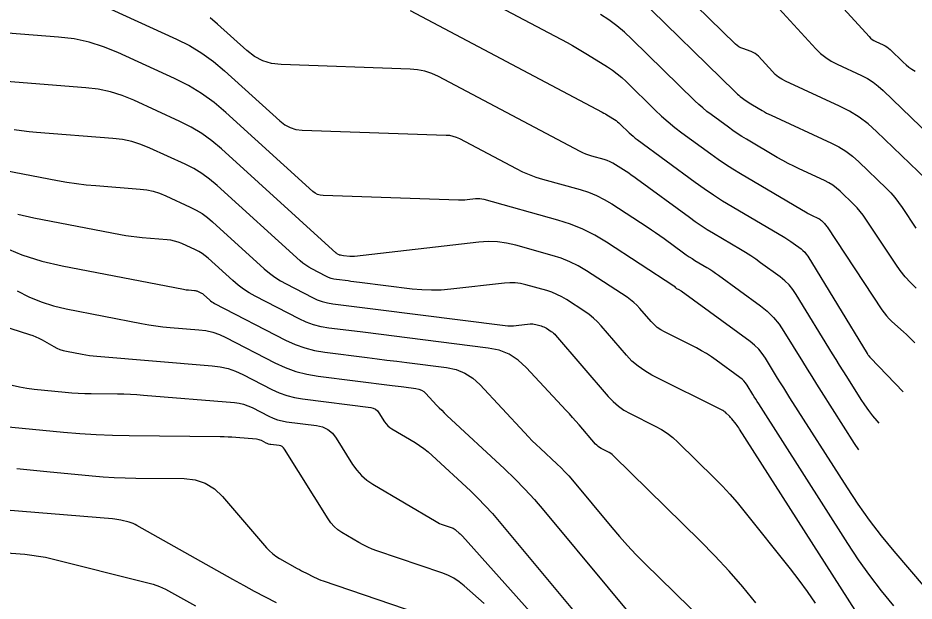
# Model space of a CAD drawing. Extents: x 1354696 to 1366163, y 660729 to 670380.
# Drawn here: x 1361301.8 to 1361392.2, y 664438.2 to 664497 of the extents above; entities that cross this region are included whole.
import ezdxf

# ---------------------------------------------------------------- set-up
doc = ezdxf.new("R2010")
doc.units = 0
doc.layers.add('R_Contours', color=7, linetype='Continuous')

msp = doc.modelspace()

# ---------------------------------------------------------------- linework, layer by layer
at = {"layer": 'R_Contours'}
for points in [[(1361377.752, 664506), (1361387.675, 664495.142), (1361387.823, 664494.995), (1361387.984, 664494.864), (1361388.157, 664494.751), (1361388.342, 664494.654), (1361389.107, 664494.301), (1361389.294, 664494.205), (1361389.47, 664494.095), (1361389.637, 664493.971), (1361389.793, 664493.832), (1361391.119, 664492.552), (1361391.398, 664492.3), (1361391.69, 664492.066), (1361391.997, 664491.851), (1361392.318, 664491.655)], [(1361337.91, 664504.731), (1361357.2, 664494.533), (1361357.724, 664494.249), (1361358.243, 664493.956), (1361358.756, 664493.654), (1361359.264, 664493.342), (1361361.283, 664492.075), (1361361.778, 664491.746), (1361362.253, 664491.391), (1361362.708, 664491.012), (1361363.144, 664490.607), (1361366.084, 664487.727), (1361366.726, 664487.12), (1361367.388, 664486.537), (1361368.071, 664485.978), (1361368.775, 664485.443), (1361371.692, 664483.305), (1361372.423, 664482.783), (1361373.165, 664482.28), (1361373.92, 664481.796), (1361374.687, 664481.33), (1361381.405, 664477.362), (1361381.53, 664477.29), (1361381.656, 664477.222), (1361381.783, 664477.157), (1361381.913, 664477.096), (1361382.494, 664476.827), (1361382.591, 664476.778), (1361382.683, 664476.72), (1361382.77, 664476.655), (1361382.851, 664476.583), (1361383.167, 664476.278), (1361383.244, 664476.2), (1361383.316, 664476.118), (1361383.383, 664476.032), (1361383.446, 664475.943), (1361388.959, 664467.595), (1361389.185, 664467.275), (1361389.43, 664466.971), (1361389.694, 664466.684), (1361389.976, 664466.413), (1361391.145, 664465.361), (1361391.435, 664465.095), (1361391.72, 664464.825), (1361392, 664464.549), (1361392.274, 664464.268)], [(1361393.45, 664480.725), (1361388.414, 664485.584), (1361387.566, 664486.337), (1361386.664, 664487.012), (1361385.708, 664487.608), (1361384.698, 664488.125), (1361379.246, 664490.64), (1361378.875, 664490.834), (1361378.528, 664491.061), (1361378.206, 664491.323), (1361377.909, 664491.617), (1361376.501, 664493.158), (1361376.343, 664493.312), (1361376.169, 664493.442), (1361375.98, 664493.55), (1361375.775, 664493.634), (1361374.928, 664493.925), (1361374.723, 664494.009), (1361374.531, 664494.113), (1361374.351, 664494.238), (1361374.185, 664494.384), (1361364.914, 664503.467)], [(1361307.236, 664499.736), (1361317.768, 664494.891), (1361319.073, 664494.23), (1361320.317, 664493.475), (1361321.499, 664492.627), (1361322.619, 664491.685), (1361328.194, 664486.63), (1361328.696, 664486.245), (1361329.24, 664485.964), (1361329.827, 664485.786), (1361330.456, 664485.712), (1361344.973, 664485.214), (1361345.326, 664485.183), (1361345.668, 664485.112), (1361345.999, 664485.003), (1361346.321, 664484.855), (1361352.047, 664481.828), (1361352.692, 664481.509), (1361353.352, 664481.225), (1361354.026, 664480.977), (1361354.714, 664480.765), (1361358.507, 664479.706), (1361359.344, 664479.438), (1361360.154, 664479.109), (1361360.936, 664478.719), (1361361.691, 664478.269), (1361365.265, 664475.95), (1361365.699, 664475.663), (1361366.13, 664475.371), (1361366.556, 664475.072), (1361366.978, 664474.768), (1361368.934, 664473.333), (1361369.218, 664473.131), (1361369.507, 664472.935), (1361369.8, 664472.747), (1361370.098, 664472.566), (1361371.299, 664471.857), (1361371.597, 664471.676), (1361371.89, 664471.488), (1361372.179, 664471.292), (1361372.463, 664471.09), (1361376.704, 664467.987), (1361377.392, 664467.431), (1361378.017, 664466.816), (1361378.578, 664466.143), (1361379.075, 664465.411), (1361380.938, 664462.367), (1361381.405, 664461.606), (1361381.876, 664460.849), (1361382.35, 664460.093), (1361382.828, 664459.34), (1361386.178, 664454.088), (1361386.601, 664453.45)], [(1361364.324, 664499.18), (1361374.111, 664489.592), (1361374.245, 664489.465), (1361374.384, 664489.343), (1361374.527, 664489.226), (1361374.674, 664489.114), (1361375.271, 664488.677), (1361375.422, 664488.569), (1361375.575, 664488.466), (1361375.73, 664488.366), (1361375.888, 664488.27), (1361376.886, 664487.681), (1361377.107, 664487.554), (1361377.331, 664487.433), (1361377.557, 664487.318), (1361377.787, 664487.208), (1361383.864, 664484.405), (1361384.618, 664484.019), (1361385.332, 664483.574), (1361386.005, 664483.07), (1361386.639, 664482.507), (1361389.415, 664479.829), (1361389.854, 664479.382), (1361390.266, 664478.912), (1361390.652, 664478.421), (1361391.012, 664477.907), (1361392.397, 664475.81)], [(1361377.127, 664499.579), (1361382.307, 664493.91), (1361382.782, 664493.438), (1361383.298, 664493.02), (1361383.853, 664492.656), (1361384.447, 664492.346), (1361386.903, 664491.213), (1361387.501, 664490.907), (1361388.067, 664490.553), (1361388.601, 664490.154), (1361389.104, 664489.708), (1361394.745, 664484.264)], [(1361341.338, 664497.775), (1361360.744, 664487.516), (1361360.904, 664487.43), (1361361.062, 664487.341), (1361361.218, 664487.249), (1361361.372, 664487.154), (1361361.987, 664486.768), (1361362.138, 664486.668), (1361362.283, 664486.56), (1361362.421, 664486.444), (1361362.554, 664486.321), (1361363.449, 664485.444), (1361363.645, 664485.259), (1361363.846, 664485.082), (1361364.054, 664484.912), (1361364.268, 664484.749), (1361370.133, 664480.45), (1361371.037, 664479.805), (1361371.956, 664479.182), (1361372.891, 664478.582), (1361373.841, 664478.005), (1361379.151, 664474.868), (1361379.366, 664474.738), (1361379.578, 664474.602), (1361379.786, 664474.461), (1361379.991, 664474.315), (1361380.805, 664473.72), (1361380.999, 664473.563), (1361381.175, 664473.389), (1361381.334, 664473.199), (1361381.474, 664472.992), (1361387.484, 664463.167), (1361387.496, 664463.147), (1361387.509, 664463.127), (1361387.521, 664463.107), (1361387.534, 664463.087), (1361387.584, 664463.008), (1361387.597, 664462.988), (1361387.611, 664462.969), (1361387.625, 664462.951), (1361387.64, 664462.932), (1361387.735, 664462.821), (1361387.756, 664462.797), (1361387.778, 664462.772), (1361387.8, 664462.749), (1361387.822, 664462.725), (1361391.121, 664459.294)], [(1361392.431, 664469.778), (1361391.855, 664470.331), (1361391.318, 664470.916), (1361390.819, 664471.535), (1361390.358, 664472.186), (1361387.352, 664476.738), (1361387.077, 664477.131), (1361386.782, 664477.507), (1361386.466, 664477.867), (1361386.13, 664478.209), (1361384.745, 664479.545), (1361384.388, 664479.863), (1361384.007, 664480.147), (1361383.605, 664480.398), (1361383.179, 664480.616), (1361380.629, 664481.792), (1361380.063, 664482.062), (1361379.503, 664482.347), (1361378.951, 664482.645), (1361378.406, 664482.958), (1361375.288, 664484.8), (1361374.825, 664485.081), (1361374.37, 664485.373), (1361373.922, 664485.676), (1361373.482, 664485.991), (1361371.735, 664487.271), (1361371.305, 664487.598), (1361370.887, 664487.941), (1361370.481, 664488.297), (1361370.088, 664488.669), (1361363.734, 664494.894), (1361362.995, 664495.58), (1361362.223, 664496.223), (1361361.417, 664496.824), (1361360.578, 664497.382)], [(1361388.685, 664456.145), (1361388.495, 664456.369), (1361388.063, 664456.893), (1361387.65, 664457.43), (1361387.256, 664457.982), (1361386.881, 664458.548), (1361385.419, 664460.84), (1361385.055, 664461.413), (1361384.694, 664461.989), (1361384.335, 664462.566), (1361383.979, 664463.145), (1361380.314, 664469.138), (1361379.974, 664469.638), (1361379.591, 664470.098), (1361379.164, 664470.518), (1361378.694, 664470.898), (1361376.726, 664472.337), (1361376.23, 664472.691), (1361375.726, 664473.032), (1361375.213, 664473.361), (1361374.692, 664473.677), (1361371.969, 664475.286), (1361371.345, 664475.665), (1361370.731, 664476.059), (1361370.127, 664476.468), (1361369.533, 664476.892), (1361364.191, 664480.807), (1361363.934, 664480.994), (1361363.673, 664481.176), (1361363.41, 664481.355), (1361363.145, 664481.53), (1361362.078, 664482.222), (1361361.806, 664482.384), (1361361.525, 664482.524), (1361361.233, 664482.643), (1361360.932, 664482.739), (1361359.686, 664483.087), (1361359.379, 664483.182), (1361359.079, 664483.292), (1361358.785, 664483.418), (1361358.498, 664483.561), (1361344.218, 664491.11), (1361343.537, 664491.423), (1361342.834, 664491.654), (1361342.108, 664491.804), (1361341.361, 664491.871), (1361328.334, 664492.318), (1361327.372, 664492.431), (1361326.474, 664492.703), (1361325.641, 664493.134), (1361324.871, 664493.723), (1361321.923, 664496.397), (1361321.165, 664497.034)], [(1361401.267, 664430.289), (1361390.204, 664443.242), (1361388.938, 664444.777), (1361387.728, 664446.353), (1361386.574, 664447.97), (1361385.475, 664449.629), (1361379.677, 664458.718), (1361379.364, 664459.211), (1361379.054, 664459.706), (1361378.745, 664460.202), (1361378.439, 664460.7), (1361377.22, 664462.693), (1361376.895, 664463.172), (1361376.528, 664463.613), (1361376.119, 664464.015), (1361375.668, 664464.379), (1361368.707, 664469.471), (1361368.661, 664469.503), (1361368.614, 664469.533), (1361368.566, 664469.561), (1361368.517, 664469.587), (1361368.278, 664469.707), (1361368.249, 664469.724), (1361368.221, 664469.743), (1361368.196, 664469.765), (1361368.172, 664469.79), (1361368.083, 664469.894), (1361368.06, 664469.919), (1361368.035, 664469.942), (1361368.008, 664469.964), (1361367.981, 664469.983), (1361361.156, 664474.412), (1361359.993, 664475.106), (1361358.788, 664475.706), (1361357.541, 664476.212), (1361356.252, 664476.625), (1361348.807, 664478.704), (1361348.597, 664478.752), (1361348.386, 664478.779), (1361348.173, 664478.786), (1361347.958, 664478.771), (1361347.096, 664478.673), (1361346.881, 664478.652), (1361346.665, 664478.64), (1361346.448, 664478.635), (1361346.232, 664478.638), (1361332.569, 664479.107), (1361332.278, 664479.142), (1361332.006, 664479.224), (1361331.754, 664479.354), (1361331.522, 664479.532), (1361322.76, 664487.478), (1361321.563, 664488.484), (1361320.3, 664489.39), (1361318.971, 664490.196), (1361317.577, 664490.903), (1361311.867, 664493.529), (1361310.422, 664494.12), (1361308.943, 664494.576), (1361307.429, 664494.9), (1361305.88, 664495.09), (1361296.878, 664495.801)], [(1361390.158, 664437.732), (1361388.916, 664439.239), (1361387.729, 664440.786), (1361386.596, 664442.373), (1361385.517, 664444.001), (1361376.526, 664458.097), (1361376.378, 664458.33), (1361376.231, 664458.563), (1361376.086, 664458.798), (1361375.941, 664459.033), (1361375.365, 664459.974), (1361375.211, 664460.2), (1361375.038, 664460.409), (1361374.845, 664460.599), (1361374.632, 664460.771), (1361372.245, 664462.517), (1361371.767, 664462.852), (1361371.276, 664463.166), (1361370.772, 664463.459), (1361370.255, 664463.732), (1361367.014, 664465.356), (1361366.639, 664465.567), (1361366.29, 664465.812), (1361365.968, 664466.091), (1361365.672, 664466.403), (1361364.54, 664467.72), (1361364.247, 664468.038), (1361363.933, 664468.332), (1361363.6, 664468.603), (1361363.246, 664468.851), (1361359.14, 664471.515), (1361358.324, 664472.003), (1361357.478, 664472.424), (1361356.602, 664472.78), (1361355.696, 664473.07), (1361352.015, 664474.098), (1361351.091, 664474.309), (1361350.159, 664474.429), (1361349.221, 664474.458), (1361348.275, 664474.395), (1361335.737, 664472.96), (1361335.618, 664472.95), (1361335.498, 664472.947), (1361335.379, 664472.952), (1361335.26, 664472.963), (1361334.614, 664473.044), (1361334.474, 664473.061), (1361334.334, 664473.079), (1361334.299, 664473.085), (1361334.266, 664473.093), (1361334.233, 664473.105), (1361334.201, 664473.12), (1361334.029, 664473.209), (1361333.991, 664473.23), (1361333.955, 664473.254), (1361333.92, 664473.28), (1361333.886, 664473.308), (1361322.312, 664483.805), (1361321.341, 664484.621), (1361320.316, 664485.356), (1361319.239, 664486.01), (1361318.107, 664486.583), (1361313.476, 664488.714), (1361312.303, 664489.192), (1361311.103, 664489.563), (1361309.875, 664489.825), (1361308.618, 664489.98), (1361297.212, 664490.88)], [(1361386.251, 664437.288), (1361374.6, 664455.554), (1361374.519, 664455.678), (1361374.434, 664455.8), (1361374.346, 664455.919), (1361374.255, 664456.036), (1361373.831, 664456.57), (1361373.765, 664456.651), (1361373.696, 664456.729), (1361373.625, 664456.806), (1361373.551, 664456.88), (1361373.253, 664457.173), (1361373.176, 664457.243), (1361373.094, 664457.306), (1361373.007, 664457.363), (1361372.916, 664457.413), (1361365.749, 664461.005), (1361365.029, 664461.411), (1361364.359, 664461.882), (1361363.74, 664462.417), (1361363.171, 664463.017), (1361360.63, 664465.973), (1361360.257, 664466.378), (1361359.858, 664466.752), (1361359.434, 664467.098), (1361358.983, 664467.413), (1361357.125, 664468.619), (1361356.654, 664468.9), (1361356.167, 664469.142), (1361355.662, 664469.347), (1361355.14, 664469.514), (1361353.019, 664470.107), (1361352.487, 664470.229), (1361351.95, 664470.298), (1361351.409, 664470.314), (1361350.864, 664470.278), (1361345.466, 664469.66), (1361344.484, 664469.577), (1361343.503, 664469.553), (1361342.523, 664469.588), (1361341.542, 664469.681), (1361336.236, 664470.346), (1361335.948, 664470.382), (1361335.661, 664470.418), (1361335.374, 664470.454), (1361335.086, 664470.489), (1361333.936, 664470.633), (1361333.653, 664470.681), (1361333.377, 664470.753), (1361333.108, 664470.85), (1361332.847, 664470.971), (1361331.436, 664471.7), (1361331.122, 664471.876), (1361330.821, 664472.07), (1361330.534, 664472.284), (1361330.26, 664472.517), (1361321.864, 664480.131), (1361321.119, 664480.757), (1361320.333, 664481.321), (1361319.506, 664481.823), (1361318.638, 664482.263), (1361315.084, 664483.898), (1361314.185, 664484.265), (1361313.264, 664484.549), (1361312.321, 664484.751), (1361311.357, 664484.869), (1361303.653, 664485.477), (1361302.895, 664485.548), (1361302.14, 664485.64), (1361301.388, 664485.752)], [(1361300.508, 664481.649), (1361305.753, 664480.636), (1361306.714, 664480.464), (1361307.677, 664480.32), (1361308.645, 664480.203), (1361309.616, 664480.112), (1361314.096, 664479.759), (1361314.767, 664479.676), (1361315.424, 664479.536), (1361316.066, 664479.338), (1361316.692, 664479.082), (1361319.168, 664477.943), (1361319.773, 664477.636), (1361320.349, 664477.287), (1361320.897, 664476.894), (1361321.416, 664476.458), (1361326.633, 664471.726), (1361327.148, 664471.288), (1361327.688, 664470.887), (1361328.253, 664470.521), (1361328.844, 664470.191), (1361331.493, 664468.821), (1361331.983, 664468.594), (1361332.488, 664468.413), (1361333.006, 664468.277), (1361333.539, 664468.187), (1361335.699, 664467.917), (1361336.238, 664467.85), (1361336.778, 664467.783), (1361337.318, 664467.715), (1361337.858, 664467.648), (1361350.949, 664466.008), (1361351.228, 664465.982), (1361351.507, 664465.972), (1361351.787, 664465.979), (1361352.066, 664466.002), (1361353.454, 664466.161), (1361353.598, 664466.171), (1361353.741, 664466.166), (1361353.883, 664466.148), (1361354.024, 664466.116), (1361354.585, 664465.959), (1361354.723, 664465.915), (1361354.856, 664465.861), (1361354.985, 664465.797), (1361355.11, 664465.722), (1361355.601, 664465.403), (1361355.72, 664465.32), (1361355.832, 664465.229), (1361355.938, 664465.13), (1361356.037, 664465.023), (1361361.352, 664458.837), (1361361.837, 664458.326), (1361362.364, 664457.87), (1361362.935, 664457.469), (1361363.549, 664457.123), (1361366.09, 664455.85), (1361366.709, 664455.509), (1361367.296, 664455.123), (1361367.851, 664454.693), (1361368.374, 664454.218), (1361372.089, 664450.573), (1361372.864, 664449.789), (1361373.615, 664448.981), (1361374.34, 664448.152), (1361375.04, 664447.299), (1361379.696, 664441.449), (1361380.571, 664440.32), (1361381.415, 664439.169), (1361382.229, 664437.997)], [(1361376.249, 664438.028), (1361374.915, 664439.652), (1361373.533, 664441.234), (1361372.104, 664442.772), (1361370.626, 664444.266), (1361361.88, 664452.848), (1361361.744, 664452.971), (1361361.6, 664453.083), (1361361.448, 664453.183), (1361361.287, 664453.271), (1361360.628, 664453.601), (1361360.469, 664453.691), (1361360.321, 664453.795), (1361360.184, 664453.913), (1361360.059, 664454.046), (1361358.395, 664455.982), (1361358.076, 664456.349), (1361357.754, 664456.714), (1361357.427, 664457.075), (1361357.098, 664457.433), (1361353.073, 664461.762), (1361352.247, 664462.515), (1361351.331, 664463.094), (1361350.327, 664463.498), (1361349.233, 664463.728), (1361339.48, 664464.95), (1361338.688, 664465.049), (1361337.896, 664465.148), (1361337.103, 664465.247), (1361336.311, 664465.346), (1361333.142, 664465.741), (1361332.36, 664465.873), (1361331.598, 664466.073), (1361330.858, 664466.339), (1361330.138, 664466.672), (1361325.706, 664468.964), (1361325.107, 664469.299), (1361324.533, 664469.671), (1361323.984, 664470.079), (1361323.461, 664470.523), (1361320.968, 664472.784), (1361320.675, 664473.03), (1361320.366, 664473.252), (1361320.04, 664473.45), (1361319.699, 664473.623), (1361318.301, 664474.266), (1361317.947, 664474.41), (1361317.584, 664474.522), (1361317.214, 664474.602), (1361316.834, 664474.648), (1361314.305, 664474.848), (1361313.756, 664474.899), (1361313.21, 664474.965), (1361312.666, 664475.047), (1361312.123, 664475.144), (1361303.368, 664476.834), (1361301.752, 664477.213)], [(1361300.234, 664473.942), (1361302.174, 664473.142), (1361304.173, 664472.501), (1361306.229, 664472.019), (1361318.493, 664469.651), (1361318.618, 664469.629), (1361318.742, 664469.61), (1361318.868, 664469.595), (1361318.993, 664469.583), (1361319.573, 664469.538), (1361319.66, 664469.527), (1361319.745, 664469.509), (1361319.828, 664469.483), (1361319.909, 664469.45), (1361320.229, 664469.303), (1361320.308, 664469.263), (1361320.382, 664469.218), (1361320.453, 664469.167), (1361320.52, 664469.11), (1361321.091, 664468.592), (1361321.211, 664468.491), (1361321.337, 664468.397), (1361321.469, 664468.312), (1361321.606, 664468.235), (1361328.784, 664464.523), (1361329.733, 664464.083), (1361330.709, 664463.732), (1361331.713, 664463.469), (1361332.744, 664463.295), (1361337.011, 664462.763), (1361338.012, 664462.638), (1361339.013, 664462.513), (1361340.014, 664462.388), (1361341.015, 664462.262), (1361345.019, 664461.761), (1361345.981, 664461.559), (1361346.864, 664461.203), (1361347.669, 664460.695), (1361348.395, 664460.032), (1361352.891, 664455.197), (1361353.282, 664454.784), (1361353.681, 664454.378), (1361354.087, 664453.98), (1361354.5, 664453.589), (1361356.167, 664452.039), (1361356.578, 664451.645), (1361356.975, 664451.239), (1361357.359, 664450.821), (1361357.73, 664450.39), (1361361.695, 664445.63), (1361362.489, 664444.702), (1361363.305, 664443.794), (1361364.143, 664442.907), (1361365.004, 664442.04), (1361371.113, 664436.047)], [(1361301.694, 664469.489), (1361302.879, 664468.885), (1361304.1, 664468.382), (1361305.358, 664467.978), (1361306.652, 664467.674), (1361314.256, 664466.207), (1361314.97, 664466.079), (1361315.688, 664465.97), (1361316.408, 664465.881), (1361317.131, 664465.812), (1361320.027, 664465.573), (1361320.741, 664465.479), (1361321.435, 664465.316), (1361322.11, 664465.085), (1361322.765, 664464.786), (1361327.683, 664462.243), (1361328.733, 664461.757), (1361329.813, 664461.368), (1361330.923, 664461.077), (1361332.064, 664460.884), (1361339.53, 664459.953), (1361339.83, 664459.916), (1361340.13, 664459.878), (1361340.431, 664459.841), (1361340.731, 664459.803), (1361341.932, 664459.653), (1361342.221, 664459.592), (1361342.486, 664459.485), (1361342.727, 664459.333), (1361342.945, 664459.134), (1361344.028, 664457.969), (1361344.279, 664457.704), (1361344.536, 664457.443), (1361344.796, 664457.187), (1361345.062, 664456.935), (1361350.877, 664451.532), (1361351.918, 664450.532), (1361352.927, 664449.501), (1361353.901, 664448.439), (1361354.843, 664447.344), (1361367.833, 664431.753)], [(1361291.056, 664468.88), (1361302.946, 664465.09), (1361303.27, 664464.978), (1361303.587, 664464.85), (1361303.896, 664464.706), (1361304.199, 664464.546), (1361305.397, 664463.874), (1361305.701, 664463.719), (1361306.014, 664463.59), (1361306.337, 664463.486), (1361306.669, 664463.408), (1361308.24, 664463.105), (1361308.614, 664463.038), (1361308.99, 664462.981), (1361309.368, 664462.935), (1361309.747, 664462.898), (1361321.388, 664461.938), (1361322.194, 664461.832), (1361322.978, 664461.649), (1361323.74, 664461.388), (1361324.479, 664461.05), (1361327.393, 664459.543), (1361328.132, 664459.201), (1361328.893, 664458.927), (1361329.675, 664458.723), (1361330.478, 664458.587), (1361337.383, 664457.725), (1361337.634, 664457.668), (1361337.853, 664457.562), (1361338.042, 664457.407), (1361338.199, 664457.203), (1361338.767, 664456.291), (1361338.92, 664456.074), (1361339.095, 664455.88), (1361339.293, 664455.71), (1361339.513, 664455.562), (1361341.846, 664454.184), (1361342.304, 664453.897), (1361342.743, 664453.587), (1361343.166, 664453.254), (1361343.571, 664452.897), (1361347.434, 664449.307), (1361348.197, 664448.575), (1361348.937, 664447.819), (1361349.651, 664447.04), (1361350.341, 664446.238), (1361367.483, 664425.663)], [(1361301.204, 664459.973), (1361301.927, 664459.804), (1361302.659, 664459.673), (1361303.398, 664459.582), (1361306.547, 664459.274), (1361307.203, 664459.218), (1361307.859, 664459.176), (1361308.516, 664459.148), (1361309.174, 664459.134), (1361311.807, 664459.11), (1361312.465, 664459.098), (1361313.123, 664459.073), (1361313.78, 664459.037), (1361314.436, 664458.989), (1361323.623, 664458.232), (1361324.09, 664458.17), (1361324.545, 664458.064), (1361324.986, 664457.913), (1361325.415, 664457.717), (1361327.103, 664456.843), (1361327.532, 664456.645), (1361327.973, 664456.486), (1361328.426, 664456.368), (1361328.891, 664456.289), (1361331.889, 664455.915), (1361332.507, 664455.773), (1361333.048, 664455.511), (1361333.513, 664455.129), (1361333.901, 664454.627), (1361335.543, 664451.989), (1361335.964, 664451.393), (1361336.446, 664450.861), (1361336.99, 664450.391), (1361337.595, 664449.984), (1361343.972, 664446.218), (1361344.144, 664446.123), (1361344.319, 664446.037), (1361344.499, 664445.959), (1361344.683, 664445.892), (1361345.585, 664445.585), (1361345.69, 664445.543), (1361345.789, 664445.492), (1361345.882, 664445.431), (1361345.97, 664445.36), (1361346.309, 664445.058), (1361346.393, 664444.981), (1361346.475, 664444.902), (1361346.554, 664444.82), (1361346.631, 664444.737), (1361369.402, 664419.296)], [(1361348.811, 664437.942), (1361346.814, 664439.725), (1361346.298, 664440.142), (1361345.748, 664440.501), (1361345.164, 664440.803), (1361344.548, 664441.047), (1361337.993, 664443.276), (1361337.525, 664443.449), (1361337.067, 664443.645), (1361336.619, 664443.864), (1361336.183, 664444.107), (1361334.458, 664445.126), (1361334.048, 664445.402), (1361333.679, 664445.72), (1361333.352, 664446.082), (1361333.066, 664446.485), (1361328.681, 664453.535), (1361328.574, 664453.673), (1361328.446, 664453.778), (1361328.298, 664453.85), (1361328.128, 664453.889), (1361327.305, 664453.991), (1361327.177, 664454.013), (1361327.052, 664454.046), (1361326.931, 664454.089), (1361326.814, 664454.144), (1361326.35, 664454.384), (1361326.232, 664454.437), (1361326.111, 664454.479), (1361325.986, 664454.508), (1361325.858, 664454.525), (1361323.76, 664454.698), (1361323.367, 664454.727), (1361322.974, 664454.748), (1361322.58, 664454.763), (1361322.186, 664454.77), (1361312.992, 664454.856), (1361311.329, 664454.89), (1361309.668, 664454.96), (1361308.009, 664455.067), (1361306.352, 664455.21), (1361295.202, 664456.297)], [(1361301.649, 664451.566), (1361302.665, 664451.478), (1361303.68, 664451.385), (1361304.694, 664451.289), (1361309.269, 664450.842), (1361310.37, 664450.747), (1361311.473, 664450.676), (1361312.577, 664450.63), (1361313.682, 664450.607), (1361318.531, 664450.562), (1361319.656, 664450.44), (1361320.679, 664450.099), (1361321.6, 664449.536), (1361322.417, 664448.754), (1361326.861, 664443.575), (1361327.15, 664443.266), (1361327.463, 664442.986), (1361327.799, 664442.733), (1361328.158, 664442.51), (1361329.964, 664441.49), (1361330.174, 664441.373), (1361330.386, 664441.258), (1361330.599, 664441.146), (1361330.813, 664441.037), (1361331.674, 664440.604), (1361331.89, 664440.5), (1361332.11, 664440.403), (1361332.333, 664440.314), (1361332.56, 664440.233), (1361343.51, 664436.51)], [(1361327.857, 664438.028), (1361326.749, 664438.594), (1361325.648, 664439.173), (1361324.554, 664439.765), (1361323.467, 664440.37), (1361313.785, 664445.838), (1361313.596, 664445.936), (1361313.402, 664446.021), (1361313.202, 664446.093), (1361312.997, 664446.152), (1361312.167, 664446.359), (1361311.959, 664446.407), (1361311.749, 664446.446), (1361311.538, 664446.476), (1361311.325, 664446.497), (1361298.895, 664447.498)], [(1361299.203, 664443.181), (1361302.473, 664442.918), (1361303.165, 664442.848), (1361303.853, 664442.749), (1361304.536, 664442.623), (1361305.214, 664442.468), (1361314.745, 664440.085), (1361315.405, 664439.897), (1361316.048, 664439.665), (1361316.674, 664439.39), (1361317.283, 664439.073), (1361319.684, 664437.717)]]:
    msp.add_lwpolyline(points, dxfattribs=at)

doc.saveas('drawing.dxf')
